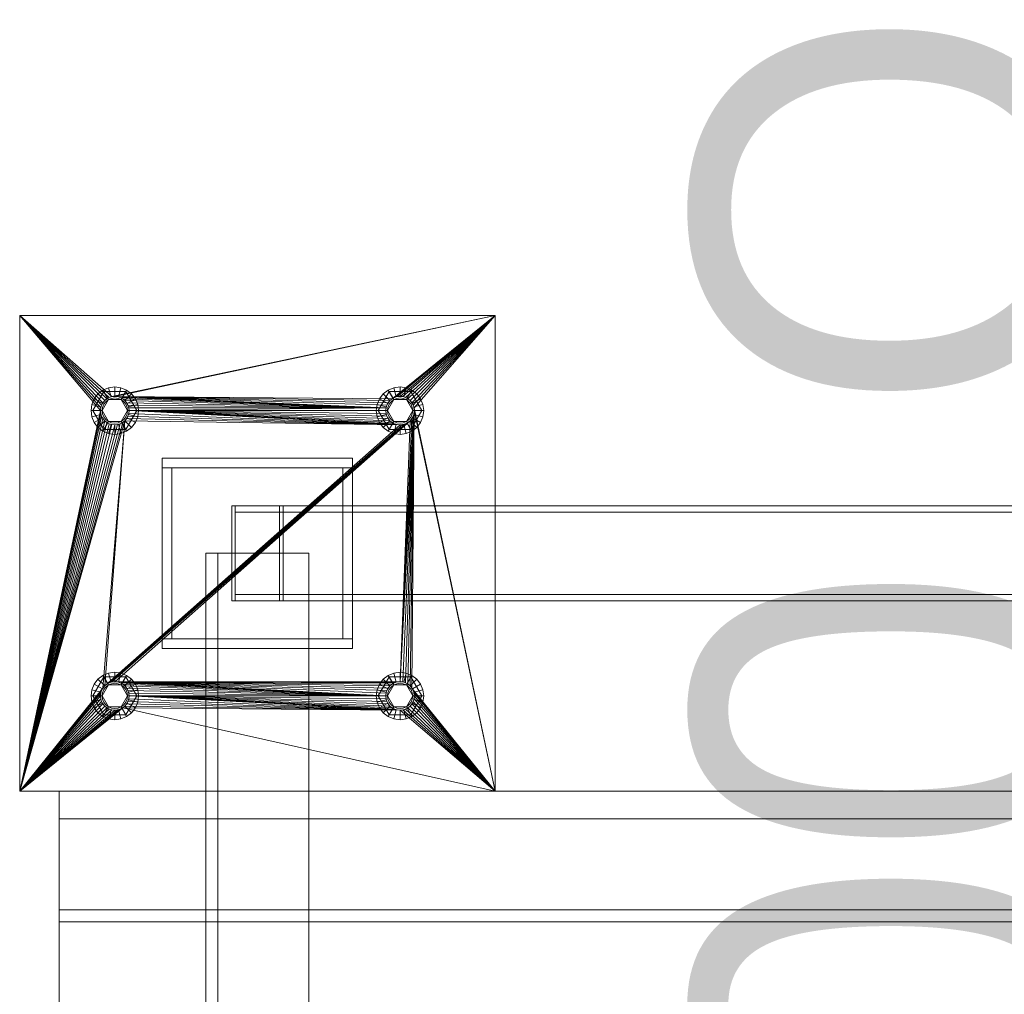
# Model space of a CAD drawing. Header units: millimetres. Extents: x -2233 to 61924, y -68080 to 6847.
# Tile 444 of 656: x 8333 to 8955, y -17528 to -16913. Entities that reach past the tile are written whole.
import ezdxf

# ---------------------------------------------------------------- set-up
doc = ezdxf.new("R2010")
doc.units = ezdxf.units.MM
doc.layers.add('COTAS_O', color=1, linetype='Continuous', lineweight=0)
doc.layers.add('superior_mezcladora', color=7, linetype='Continuous', lineweight=0)
doc.dimstyles.new('R19_100', dxfattribs={"dimtxt": 250, "dimasz": 150, "dimexe": 150, "dimexo": 80, "dimgap": 100, "dimtad": 1, "dimtih": 1, "dimtoh": 1, "dimdsep": 46, "dimcen": 0.09, "dimadec": 0, "dimazin": 0, "dimtfac": 1, "dimtdec": 4, "dimtofl": 0, "dimtmove": 0, "dimatfit": 3, "dimfxl": 1, "dimtolj": 1, "dimtzin": 0, "dimarcsym": 0})

# ---------------------------------------------------------------- blocks, each defined once
blk = doc.blocks.new('DIM_R27_41')
at = {"layer": 'COTAS_O'}
for p, q in [((9108.38, -17350), (9063.38, -17500)), ((9808.38, -17350), (9108.38, -17350)), ((9108.38, -18650), (9108.38, -17350)), ((9108.38, -17350), (9153.38, -17500)), ((9108.38, -18650), (9063.38, -18500)), ((9108.38, -18650), (9153.38, -18500)), ((9808.38, -18650), (9108.38, -18650))]:
    blk.add_line(p, q, dxfattribs=at)
blk.add_text('1300 O', height=250, rotation=90, dxfattribs=at).set_placement((9008.38, -18000))

msp = doc.modelspace()

# ---------------------------------------------------------------- linework, layer by layer
at = {"layer": 'superior_mezcladora'}
for p, q in [((8333.381, -17400), (8333.381, -17100)), ((8333.381, -17100), (8384.381, -17160)), ((8333.381, -17100), (8384.554, -17158.244)), ((8333.381, -17100), (8385.067, -17156.556)), ((8333.381, -17100), (8385.898, -17155)), ((8333.381, -17100), (8387.018, -17153.636)), ((8333.381, -17100), (8388.381, -17152.517)), ((8333.381, -17100), (8389.937, -17151.685)), ((8333.381, -17100), (8391.626, -17151.173)), ((8333.381, -17100), (8633.381, -17100)), ((8633.381, -17100), (8391.626, -17151.173)), ((8633.381, -17100), (8393.381, -17151)), ((8633.381, -17100), (8568.381, -17152.517)), ((8633.381, -17100), (8569.937, -17151.685)), ((8633.381, -17100), (8571.626, -17151.173)), ((8633.381, -17100), (8573.381, -17151)), ((8633.381, -17100), (8575.137, -17151.173)), ((8633.381, -17100), (8576.826, -17151.685)), ((8633.381, -17100), (8578.382, -17152.517)), ((8633.381, -17100), (8579.745, -17153.636)), ((8633.381, -17100), (8580.865, -17155)), ((8633.381, -17100), (8581.696, -17156.556)), ((8633.381, -17100), (8582.209, -17158.244)), ((8633.381, -17100), (8633.381, -17400)), ((8386.456, -17148.006), (8379.531, -17160)), ((8385.881, -17147.01), (8382.775, -17149.393)), ((8389.499, -17145.511), (8385.881, -17147.01)), ((8388.881, -17152.206), (8385.881, -17147.01)), ((8400.306, -17148.006), (8386.456, -17148.006)), ((8389.381, -17153.072), (8386.456, -17148.006)), ((8393.381, -17145), (8389.499, -17145.511)), ((8391.052, -17151.307), (8389.499, -17145.511)), ((8397.264, -17145.511), (8393.381, -17145)), ((8393.381, -17151), (8393.381, -17145)), ((8395.711, -17151.307), (8397.264, -17145.511)), ((8400.881, -17147.01), (8397.264, -17145.511)), ((8397.381, -17153.072), (8400.306, -17148.006)), ((8397.881, -17152.206), (8400.881, -17147.01)), ((8407.231, -17160), (8400.306, -17148.006)), ((8403.988, -17149.393), (8400.881, -17147.01)), ((8566.456, -17148.006), (8559.531, -17160)), ((8565.881, -17147.01), (8562.775, -17149.393)), ((8569.499, -17145.511), (8565.881, -17147.01)), ((8568.881, -17152.206), (8565.881, -17147.01)), ((8580.306, -17148.006), (8566.456, -17148.006)), ((8569.381, -17153.072), (8566.456, -17148.006)), ((8573.381, -17145), (8569.499, -17145.511)), ((8571.052, -17151.307), (8569.499, -17145.511)), ((8577.264, -17145.511), (8573.381, -17145)), ((8573.381, -17151), (8573.381, -17145)), ((8575.711, -17151.307), (8577.264, -17145.511)), ((8580.881, -17147.01), (8577.264, -17145.511)), ((8577.381, -17153.072), (8580.306, -17148.006)), ((8577.881, -17152.206), (8580.881, -17147.01)), ((8587.231, -17160), (8580.306, -17148.006)), ((8583.988, -17149.393), (8580.881, -17147.01)), ((8380.391, -17152.5), (8378.893, -17156.118)), ((8382.775, -17149.393), (8380.391, -17152.5)), ((8385.587, -17155.5), (8380.391, -17152.5)), ((8387.018, -17153.636), (8382.775, -17149.393)), ((8385.381, -17160), (8389.381, -17153.072)), ((8385.587, -17155.5), (8387.018, -17153.636)), ((8387.018, -17153.636), (8385.898, -17155)), ((8386.453, -17156), (8387.725, -17154.343)), ((8387.018, -17153.636), (8388.881, -17152.206)), ((8388.381, -17152.517), (8387.018, -17153.636)), ((8387.725, -17154.343), (8389.381, -17153.072)), ((8389.937, -17151.685), (8388.381, -17152.517)), ((8388.881, -17152.206), (8391.052, -17151.307)), ((8389.381, -17153.072), (8391.311, -17152.273)), ((8389.381, -17153.072), (8397.381, -17153.072)), ((8391.626, -17151.173), (8389.937, -17151.685)), ((8391.052, -17151.307), (8393.381, -17151)), ((8391.311, -17152.273), (8393.381, -17152)), ((8393.381, -17151), (8391.626, -17151.173)), ((8395.137, -17151.173), (8393.381, -17151)), ((8393.381, -17151), (8564.554, -17158.244)), ((8393.381, -17151), (8565.067, -17156.556)), ((8393.381, -17151), (8565.898, -17155)), ((8393.381, -17151), (8567.018, -17153.636)), ((8393.381, -17151), (8568.381, -17152.517)), ((8393.381, -17151), (8395.711, -17151.307)), ((8393.381, -17152), (8395.452, -17152.273)), ((8396.826, -17151.685), (8395.137, -17151.173)), ((8395.137, -17151.173), (8564.554, -17158.244)), ((8395.452, -17152.273), (8397.381, -17153.072)), ((8395.711, -17151.307), (8397.881, -17152.206)), ((8398.382, -17152.517), (8396.826, -17151.685)), ((8396.826, -17151.685), (8564.554, -17158.244)), ((8397.381, -17153.072), (8399.038, -17154.343)), ((8397.381, -17153.072), (8401.381, -17160)), ((8397.881, -17152.206), (8399.745, -17153.636)), ((8399.745, -17153.636), (8398.382, -17152.517)), ((8398.382, -17152.517), (8564.554, -17158.244)), ((8399.038, -17154.343), (8400.31, -17156)), ((8399.745, -17153.636), (8403.988, -17149.393)), ((8400.865, -17155), (8399.745, -17153.636)), ((8399.745, -17153.636), (8564.554, -17158.244)), ((8399.745, -17153.636), (8401.176, -17155.5)), ((8401.176, -17155.5), (8406.372, -17152.5)), ((8406.372, -17152.5), (8403.988, -17149.393)), ((8407.87, -17156.118), (8406.372, -17152.5)), ((8560.391, -17152.5), (8558.893, -17156.118)), ((8562.775, -17149.393), (8560.391, -17152.5)), ((8565.587, -17155.5), (8560.391, -17152.5)), ((8567.018, -17153.636), (8562.775, -17149.393)), ((8565.381, -17160), (8569.381, -17153.072)), ((8565.587, -17155.5), (8567.018, -17153.636)), ((8567.018, -17153.636), (8565.898, -17155)), ((8566.453, -17156), (8567.725, -17154.343)), ((8567.018, -17153.636), (8568.881, -17152.206)), ((8568.381, -17152.517), (8567.018, -17153.636)), ((8567.725, -17154.343), (8569.381, -17153.072)), ((8569.937, -17151.685), (8568.381, -17152.517)), ((8568.881, -17152.206), (8571.052, -17151.307)), ((8569.381, -17153.072), (8571.311, -17152.273)), ((8569.381, -17153.072), (8577.381, -17153.072)), ((8571.626, -17151.173), (8569.937, -17151.685)), ((8571.052, -17151.307), (8573.381, -17151)), ((8571.311, -17152.273), (8573.381, -17152)), ((8573.381, -17151), (8571.626, -17151.173)), ((8575.137, -17151.173), (8573.381, -17151)), ((8573.381, -17151), (8575.711, -17151.307)), ((8573.381, -17152), (8575.452, -17152.273)), ((8576.826, -17151.685), (8575.137, -17151.173)), ((8575.452, -17152.273), (8577.381, -17153.072)), ((8575.711, -17151.307), (8577.881, -17152.206)), ((8578.382, -17152.517), (8576.826, -17151.685)), ((8577.381, -17153.072), (8579.038, -17154.343)), ((8577.381, -17153.072), (8581.381, -17160)), ((8577.881, -17152.206), (8579.745, -17153.636)), ((8579.745, -17153.636), (8578.382, -17152.517)), ((8579.038, -17154.343), (8580.31, -17156)), ((8579.745, -17153.636), (8583.988, -17149.393)), ((8580.865, -17155), (8579.745, -17153.636)), ((8579.745, -17153.636), (8581.176, -17155.5)), ((8581.176, -17155.5), (8586.372, -17152.5)), ((8586.372, -17152.5), (8583.988, -17149.393)), ((8587.87, -17156.118), (8586.372, -17152.5)), ((8333.381, -17400), (8384.381, -17160)), ((8378.893, -17156.118), (8378.381, -17160)), ((8384.381, -17160), (8378.381, -17160)), ((8378.381, -17160), (8378.893, -17163.882)), ((8384.688, -17157.671), (8378.893, -17156.118)), ((8385.381, -17160), (8379.531, -17160)), ((8379.531, -17160), (8386.456, -17171.994)), ((8384.381, -17160), (8384.688, -17157.671)), ((8384.554, -17158.244), (8384.381, -17160)), ((8384.381, -17160), (8384.554, -17161.756)), ((8384.688, -17162.329), (8384.381, -17160)), ((8385.067, -17156.556), (8384.554, -17158.244)), ((8384.688, -17157.671), (8385.587, -17155.5)), ((8385.898, -17155), (8385.067, -17156.556)), ((8385.381, -17160), (8385.654, -17157.929)), ((8385.654, -17162.071), (8385.381, -17160)), ((8389.381, -17166.928), (8385.381, -17160)), ((8385.654, -17157.929), (8386.453, -17156)), ((8401.381, -17160), (8397.381, -17166.928)), ((8400.306, -17171.994), (8407.231, -17160)), ((8400.31, -17156), (8401.109, -17157.929)), ((8401.696, -17156.556), (8400.865, -17155)), ((8400.865, -17155), (8564.554, -17158.244)), ((8401.109, -17157.929), (8401.381, -17160)), ((8401.381, -17160), (8401.109, -17162.071)), ((8401.176, -17155.5), (8402.075, -17157.671)), ((8407.231, -17160), (8401.381, -17160)), ((8402.209, -17158.244), (8401.696, -17156.556)), ((8401.696, -17156.556), (8564.554, -17158.244)), ((8402.075, -17157.671), (8407.87, -17156.118)), ((8402.075, -17157.671), (8402.381, -17160)), ((8402.381, -17160), (8402.075, -17162.329)), ((8402.381, -17160), (8402.209, -17158.244)), ((8402.209, -17158.244), (8564.554, -17158.244)), ((8402.209, -17161.756), (8402.381, -17160)), ((8402.381, -17160), (8564.554, -17158.244)), ((8564.381, -17160), (8402.381, -17160)), ((8564.554, -17161.756), (8402.381, -17160)), ((8565.067, -17163.444), (8402.381, -17160)), ((8565.898, -17165), (8402.381, -17160)), ((8567.018, -17166.364), (8402.381, -17160)), ((8568.381, -17167.483), (8402.381, -17160)), ((8569.937, -17168.315), (8402.381, -17160)), ((8571.626, -17168.827), (8402.381, -17160)), ((8573.381, -17169), (8402.381, -17160)), ((8408.381, -17160), (8402.381, -17160)), ((8408.381, -17160), (8407.87, -17156.118)), ((8407.87, -17163.882), (8408.381, -17160)), ((8558.893, -17156.118), (8558.381, -17160)), ((8564.381, -17160), (8558.381, -17160)), ((8558.381, -17160), (8558.893, -17163.882)), ((8564.688, -17157.671), (8558.893, -17156.118)), ((8565.381, -17160), (8559.531, -17160)), ((8559.531, -17160), (8566.456, -17171.994)), ((8564.381, -17160), (8564.688, -17157.671)), ((8564.554, -17158.244), (8564.381, -17160)), ((8564.381, -17160), (8564.554, -17161.756)), ((8564.688, -17162.329), (8564.381, -17160)), ((8565.067, -17156.556), (8564.554, -17158.244)), ((8564.688, -17157.671), (8565.587, -17155.5)), ((8565.898, -17155), (8565.067, -17156.556)), ((8565.381, -17160), (8565.654, -17157.929)), ((8565.654, -17162.071), (8565.381, -17160)), ((8569.381, -17166.928), (8565.381, -17160)), ((8565.654, -17157.929), (8566.453, -17156)), ((8582.381, -17160), (8573.381, -17331)), ((8582.381, -17160), (8575.137, -17331.173)), ((8576.826, -17331.685), (8582.381, -17160)), ((8581.381, -17160), (8577.381, -17166.928)), ((8578.382, -17332.517), (8582.381, -17160)), ((8579.745, -17333.636), (8582.381, -17160)), ((8580.306, -17171.994), (8587.231, -17160)), ((8580.31, -17156), (8581.109, -17157.929)), ((8581.696, -17156.556), (8580.865, -17155)), ((8580.865, -17335), (8582.381, -17160)), ((8581.109, -17157.929), (8581.381, -17160)), ((8581.381, -17160), (8581.109, -17162.071)), ((8581.176, -17155.5), (8582.075, -17157.671)), ((8587.231, -17160), (8581.381, -17160)), ((8582.209, -17158.244), (8581.696, -17156.556)), ((8582.075, -17157.671), (8587.87, -17156.118)), ((8582.075, -17157.671), (8582.381, -17160)), ((8582.381, -17160), (8582.075, -17162.329)), ((8633.381, -17400), (8582.209, -17158.244)), ((8582.381, -17160), (8582.209, -17158.244)), ((8582.209, -17161.756), (8582.381, -17160)), ((8633.381, -17400), (8582.381, -17160)), ((8588.381, -17160), (8582.381, -17160)), ((8588.381, -17160), (8587.87, -17156.118)), ((8587.87, -17163.882), (8588.381, -17160)), ((8384.554, -17161.756), (8333.381, -17400)), ((8385.067, -17163.444), (8333.381, -17400)), ((8385.898, -17165), (8333.381, -17400)), ((8387.018, -17166.364), (8333.381, -17400)), ((8399.745, -17166.364), (8333.381, -17400)), ((8384.688, -17162.329), (8378.893, -17163.882)), ((8378.893, -17163.882), (8380.391, -17167.5)), ((8385.587, -17164.5), (8380.391, -17167.5)), ((8387.018, -17166.364), (8382.775, -17170.607)), ((8384.554, -17161.756), (8385.067, -17163.444)), ((8385.587, -17164.5), (8384.688, -17162.329)), ((8385.067, -17163.444), (8385.898, -17165)), ((8387.018, -17166.364), (8385.587, -17164.5)), ((8386.453, -17164), (8385.654, -17162.071)), ((8385.898, -17165), (8387.018, -17166.364)), ((8399.745, -17166.364), (8385.898, -17335)), ((8387.725, -17165.657), (8386.453, -17164)), ((8389.381, -17166.928), (8386.456, -17171.994)), ((8387.018, -17166.364), (8388.381, -17167.483)), ((8399.745, -17166.364), (8387.018, -17333.636)), ((8579.745, -17166.364), (8387.018, -17333.636)), ((8388.881, -17167.794), (8387.018, -17166.364)), ((8389.381, -17166.928), (8387.725, -17165.657)), ((8579.745, -17166.364), (8388.381, -17332.517)), ((8391.311, -17167.727), (8389.381, -17166.928)), ((8397.381, -17166.928), (8389.381, -17166.928)), ((8579.745, -17166.364), (8389.937, -17331.685)), ((8579.745, -17166.364), (8391.626, -17331.173)), ((8579.745, -17166.364), (8393.381, -17331)), ((8397.381, -17166.928), (8395.452, -17167.727)), ((8399.038, -17165.657), (8397.381, -17166.928)), ((8397.381, -17166.928), (8400.306, -17171.994)), ((8399.745, -17166.364), (8397.881, -17167.794)), ((8398.382, -17167.483), (8399.745, -17166.364)), ((8400.31, -17164), (8399.038, -17165.657)), ((8401.176, -17164.5), (8399.745, -17166.364)), ((8399.745, -17166.364), (8400.865, -17165)), ((8573.381, -17169), (8399.745, -17166.364)), ((8399.745, -17166.364), (8403.988, -17170.607)), ((8401.109, -17162.071), (8400.31, -17164)), ((8400.865, -17165), (8401.696, -17163.444)), ((8573.381, -17169), (8400.865, -17165)), ((8402.075, -17162.329), (8401.176, -17164.5)), ((8401.176, -17164.5), (8406.372, -17167.5)), ((8401.696, -17163.444), (8402.209, -17161.756)), ((8573.381, -17169), (8401.696, -17163.444)), ((8402.075, -17162.329), (8407.87, -17163.882)), ((8573.381, -17169), (8402.209, -17161.756)), ((8406.372, -17167.5), (8407.87, -17163.882)), ((8564.688, -17162.329), (8558.893, -17163.882)), ((8558.893, -17163.882), (8560.391, -17167.5)), ((8565.587, -17164.5), (8560.391, -17167.5)), ((8567.018, -17166.364), (8562.775, -17170.607)), ((8564.554, -17161.756), (8565.067, -17163.444)), ((8565.587, -17164.5), (8564.688, -17162.329)), ((8565.067, -17163.444), (8565.898, -17165)), ((8567.018, -17166.364), (8565.587, -17164.5)), ((8566.453, -17164), (8565.654, -17162.071)), ((8565.898, -17165), (8567.018, -17166.364)), ((8567.725, -17165.657), (8566.453, -17164)), ((8569.381, -17166.928), (8566.456, -17171.994)), ((8567.018, -17166.364), (8568.381, -17167.483)), ((8568.881, -17167.794), (8567.018, -17166.364)), ((8569.381, -17166.928), (8567.725, -17165.657)), ((8571.311, -17167.727), (8569.381, -17166.928)), ((8577.381, -17166.928), (8569.381, -17166.928)), ((8582.209, -17161.756), (8573.381, -17331)), ((8581.696, -17163.444), (8573.381, -17331)), ((8580.865, -17165), (8573.381, -17331)), ((8579.745, -17166.364), (8573.381, -17331)), ((8577.381, -17166.928), (8575.452, -17167.727)), ((8579.038, -17165.657), (8577.381, -17166.928)), ((8577.381, -17166.928), (8580.306, -17171.994)), ((8579.745, -17166.364), (8577.881, -17167.794)), ((8578.382, -17167.483), (8579.745, -17166.364)), ((8580.31, -17164), (8579.038, -17165.657)), ((8581.176, -17164.5), (8579.745, -17166.364)), ((8579.745, -17166.364), (8580.865, -17165)), ((8579.745, -17166.364), (8583.988, -17170.607)), ((8581.109, -17162.071), (8580.31, -17164)), ((8580.865, -17165), (8581.696, -17163.444)), ((8582.075, -17162.329), (8581.176, -17164.5)), ((8581.176, -17164.5), (8586.372, -17167.5)), ((8581.696, -17163.444), (8582.209, -17161.756)), ((8582.075, -17162.329), (8587.87, -17163.882)), ((8586.372, -17167.5), (8587.87, -17163.882)), ((8388.381, -17167.483), (8333.381, -17400)), ((8398.382, -17167.483), (8333.381, -17400)), ((8389.937, -17168.315), (8333.381, -17400)), ((8396.826, -17168.315), (8333.381, -17400)), ((8391.626, -17168.827), (8333.381, -17400)), ((8395.137, -17168.827), (8333.381, -17400)), ((8393.381, -17169), (8333.381, -17400)), ((8380.391, -17167.5), (8382.775, -17170.607)), ((8382.775, -17170.607), (8385.881, -17172.99)), ((8388.881, -17167.794), (8385.881, -17172.99)), ((8385.881, -17172.99), (8389.499, -17174.489)), ((8386.456, -17171.994), (8400.306, -17171.994)), ((8578.382, -17167.483), (8387.018, -17333.636)), ((8576.826, -17168.315), (8387.018, -17333.636)), ((8575.137, -17168.827), (8387.018, -17333.636)), ((8573.381, -17169), (8387.018, -17333.636)), ((8388.381, -17167.483), (8389.937, -17168.315)), ((8391.052, -17168.693), (8388.881, -17167.794)), ((8391.052, -17168.693), (8389.499, -17174.489)), ((8389.937, -17168.315), (8391.626, -17168.827)), ((8393.381, -17169), (8391.052, -17168.693)), ((8393.381, -17168), (8391.311, -17167.727)), ((8391.626, -17168.827), (8393.381, -17169)), ((8395.452, -17167.727), (8393.381, -17168)), ((8395.711, -17168.693), (8393.381, -17169)), ((8393.381, -17169), (8395.137, -17168.827)), ((8393.381, -17169), (8393.381, -17175)), ((8395.137, -17168.827), (8396.826, -17168.315)), ((8397.881, -17167.794), (8395.711, -17168.693)), ((8395.711, -17168.693), (8397.264, -17174.489)), ((8396.826, -17168.315), (8398.382, -17167.483)), ((8397.264, -17174.489), (8400.881, -17172.99)), ((8397.881, -17167.794), (8400.881, -17172.99)), ((8400.881, -17172.99), (8403.988, -17170.607)), ((8403.988, -17170.607), (8406.372, -17167.5)), ((8560.391, -17167.5), (8562.775, -17170.607)), ((8562.775, -17170.607), (8565.881, -17172.99)), ((8568.881, -17167.794), (8565.881, -17172.99)), ((8565.881, -17172.99), (8569.499, -17174.489)), ((8566.456, -17171.994), (8580.306, -17171.994)), ((8568.381, -17167.483), (8569.937, -17168.315)), ((8571.052, -17168.693), (8568.881, -17167.794)), ((8571.052, -17168.693), (8569.499, -17174.489)), ((8569.937, -17168.315), (8571.626, -17168.827)), ((8573.381, -17169), (8571.052, -17168.693)), ((8573.381, -17168), (8571.311, -17167.727)), ((8571.626, -17168.827), (8573.381, -17169)), ((8575.452, -17167.727), (8573.381, -17168)), ((8575.711, -17168.693), (8573.381, -17169)), ((8573.381, -17169), (8575.137, -17168.827)), ((8573.381, -17169), (8573.381, -17175)), ((8575.137, -17168.827), (8576.826, -17168.315)), ((8577.881, -17167.794), (8575.711, -17168.693)), ((8575.711, -17168.693), (8577.264, -17174.489)), ((8576.826, -17168.315), (8578.382, -17167.483)), ((8577.264, -17174.489), (8580.881, -17172.99)), ((8577.881, -17167.794), (8580.881, -17172.99)), ((8580.881, -17172.99), (8583.988, -17170.607)), ((8583.988, -17170.607), (8586.372, -17167.5)), ((8389.499, -17174.489), (8393.381, -17175)), ((8393.381, -17175), (8397.264, -17174.489)), ((8569.499, -17174.489), (8573.381, -17175)), ((8573.381, -17175), (8577.264, -17174.489)), ((8423.381, -17196), (8423.381, -17190)), ((8423.381, -17190), (8543.381, -17190)), ((8543.381, -17190), (8543.381, -17196)), ((8543.381, -17196), (8423.381, -17196)), ((8423.381, -17304), (8423.381, -17196)), ((8423.381, -17196), (8429.381, -17196)), ((8429.381, -17196), (8429.381, -17304)), ((8537.381, -17304), (8537.381, -17196)), ((8537.381, -17196), (8543.381, -17196)), ((8543.381, -17196), (8543.381, -17304)), ((9792.183, -17220), (8467.183, -17220)), ((8467.183, -17220), (8467.183, -17280)), ((8469.343, -17220), (8467.183, -17220)), ((8469.343, -17280), (8469.343, -17220)), ((8469.343, -17220), (9794.343, -17220)), ((8469.343, -17220), (8469.343, -17224)), ((8497.42, -17220), (8469.343, -17220)), ((9822.42, -17220), (8497.42, -17220)), ((8497.42, -17220), (8497.42, -17280)), ((8499.58, -17220), (8497.42, -17220)), ((8497.42, -17224), (8497.42, -17220)), ((8499.58, -17280), (8499.58, -17220)), ((8499.58, -17220), (9824.58, -17220)), ((8469.343, -17224), (9794.343, -17224)), ((8469.343, -17224), (8497.42, -17224)), ((9822.42, -17224), (8497.42, -17224)), ((8515.881, -17250), (8450.881, -17250)), ((8450.881, -17250), (8450.881, -18750)), ((8458.381, -17250), (8450.881, -17250)), ((8458.381, -18750), (8458.381, -17250)), ((8515.881, -18750), (8515.881, -17250)), ((9794.343, -17276), (8469.343, -17276)), ((8469.343, -17276), (8469.343, -17280)), ((8497.42, -17276), (8469.343, -17276)), ((8497.42, -17280), (8497.42, -17276)), ((8497.42, -17276), (9822.42, -17276)), ((8467.183, -17280), (9792.183, -17280)), ((8467.183, -17280), (8469.343, -17280)), ((9794.343, -17280), (8469.343, -17280)), ((8469.343, -17280), (8497.42, -17280)), ((8497.42, -17280), (9822.42, -17280)), ((8497.42, -17280), (8499.58, -17280)), ((9824.58, -17280), (8499.58, -17280)), ((8423.381, -17310), (8423.381, -17304)), ((8423.381, -17304), (8543.381, -17304)), ((8429.381, -17304), (8423.381, -17304)), ((8543.381, -17310), (8423.381, -17310)), ((8543.381, -17304), (8537.381, -17304)), ((8543.381, -17304), (8543.381, -17310)), ((8386.456, -17328.006), (8379.531, -17340)), ((8385.881, -17327.01), (8382.775, -17329.393)), ((8389.499, -17325.511), (8385.881, -17327.01)), ((8388.881, -17332.206), (8385.881, -17327.01)), ((8400.306, -17328.006), (8386.456, -17328.006)), ((8389.381, -17333.072), (8386.456, -17328.006)), ((8393.381, -17325), (8389.499, -17325.511)), ((8391.052, -17331.307), (8389.499, -17325.511)), ((8397.264, -17325.511), (8393.381, -17325)), ((8393.381, -17331), (8393.381, -17325)), ((8395.711, -17331.307), (8397.264, -17325.511)), ((8400.881, -17327.01), (8397.264, -17325.511)), ((8397.381, -17333.072), (8400.306, -17328.006)), ((8397.881, -17332.206), (8400.881, -17327.01)), ((8407.231, -17340), (8400.306, -17328.006)), ((8403.988, -17329.393), (8400.881, -17327.01)), ((8566.456, -17328.006), (8559.531, -17340)), ((8565.881, -17327.01), (8562.775, -17329.393)), ((8569.499, -17325.511), (8565.881, -17327.01)), ((8568.881, -17332.206), (8565.881, -17327.01)), ((8580.306, -17328.006), (8566.456, -17328.006)), ((8569.381, -17333.072), (8566.456, -17328.006)), ((8573.381, -17325), (8569.499, -17325.511)), ((8571.052, -17331.307), (8569.499, -17325.511)), ((8577.264, -17325.511), (8573.381, -17325)), ((8573.381, -17331), (8573.381, -17325)), ((8575.711, -17331.307), (8577.264, -17325.511)), ((8580.881, -17327.01), (8577.264, -17325.511)), ((8577.381, -17333.072), (8580.306, -17328.006)), ((8577.881, -17332.206), (8580.881, -17327.01)), ((8587.231, -17340), (8580.306, -17328.006)), ((8583.988, -17329.393), (8580.881, -17327.01)), ((8380.391, -17332.5), (8378.893, -17336.118)), ((8382.775, -17329.393), (8380.391, -17332.5)), ((8385.587, -17335.5), (8380.391, -17332.5)), ((8387.018, -17333.636), (8382.775, -17329.393)), ((8385.381, -17340), (8389.381, -17333.072)), ((8385.587, -17335.5), (8387.018, -17333.636)), ((8387.018, -17333.636), (8385.898, -17335)), ((8386.453, -17336), (8387.725, -17334.343)), ((8387.018, -17333.636), (8388.881, -17332.206)), ((8388.381, -17332.517), (8387.018, -17333.636)), ((8387.725, -17334.343), (8389.381, -17333.072)), ((8389.937, -17331.685), (8388.381, -17332.517)), ((8388.881, -17332.206), (8391.052, -17331.307)), ((8389.381, -17333.072), (8391.311, -17332.273)), ((8389.381, -17333.072), (8397.381, -17333.072)), ((8391.626, -17331.173), (8389.937, -17331.685)), ((8391.052, -17331.307), (8393.381, -17331)), ((8391.311, -17332.273), (8393.381, -17332)), ((8393.381, -17331), (8391.626, -17331.173)), ((8395.137, -17331.173), (8393.381, -17331)), ((8393.381, -17331), (8564.381, -17340)), ((8393.381, -17331), (8564.554, -17338.244)), ((8393.381, -17331), (8565.067, -17336.556)), ((8393.381, -17331), (8565.898, -17335)), ((8393.381, -17331), (8567.018, -17333.636)), ((8393.381, -17331), (8568.381, -17332.517)), ((8393.381, -17331), (8569.937, -17331.685)), ((8393.381, -17331), (8571.626, -17331.173)), ((8393.381, -17331), (8573.381, -17331)), ((8393.381, -17331), (8395.711, -17331.307)), ((8393.381, -17332), (8395.452, -17332.273)), ((8396.826, -17331.685), (8395.137, -17331.173)), ((8395.137, -17331.173), (8564.381, -17340)), ((8395.452, -17332.273), (8397.381, -17333.072)), ((8395.711, -17331.307), (8397.881, -17332.206)), ((8398.382, -17332.517), (8396.826, -17331.685)), ((8396.826, -17331.685), (8564.381, -17340)), ((8397.381, -17333.072), (8399.038, -17334.343)), ((8397.381, -17333.072), (8401.381, -17340)), ((8397.881, -17332.206), (8399.745, -17333.636)), ((8399.745, -17333.636), (8398.382, -17332.517)), ((8398.382, -17332.517), (8564.381, -17340)), ((8399.038, -17334.343), (8400.31, -17336)), ((8399.745, -17333.636), (8403.988, -17329.393)), ((8400.865, -17335), (8399.745, -17333.636)), ((8399.745, -17333.636), (8564.381, -17340)), ((8399.745, -17333.636), (8401.176, -17335.5)), ((8401.176, -17335.5), (8406.372, -17332.5)), ((8406.372, -17332.5), (8403.988, -17329.393)), ((8407.87, -17336.118), (8406.372, -17332.5)), ((8560.391, -17332.5), (8558.893, -17336.118)), ((8562.775, -17329.393), (8560.391, -17332.5)), ((8565.587, -17335.5), (8560.391, -17332.5)), ((8567.018, -17333.636), (8562.775, -17329.393)), ((8565.381, -17340), (8569.381, -17333.072)), ((8565.587, -17335.5), (8567.018, -17333.636)), ((8567.018, -17333.636), (8565.898, -17335)), ((8566.453, -17336), (8567.725, -17334.343)), ((8567.018, -17333.636), (8568.881, -17332.206)), ((8568.381, -17332.517), (8567.018, -17333.636)), ((8567.725, -17334.343), (8569.381, -17333.072)), ((8569.937, -17331.685), (8568.381, -17332.517)), ((8568.881, -17332.206), (8571.052, -17331.307)), ((8569.381, -17333.072), (8571.311, -17332.273)), ((8569.381, -17333.072), (8577.381, -17333.072)), ((8571.626, -17331.173), (8569.937, -17331.685)), ((8571.052, -17331.307), (8573.381, -17331)), ((8571.311, -17332.273), (8573.381, -17332)), ((8573.381, -17331), (8571.626, -17331.173)), ((8575.137, -17331.173), (8573.381, -17331)), ((8573.381, -17331), (8575.711, -17331.307)), ((8573.381, -17332), (8575.452, -17332.273)), ((8576.826, -17331.685), (8575.137, -17331.173)), ((8575.452, -17332.273), (8577.381, -17333.072)), ((8575.711, -17331.307), (8577.881, -17332.206)), ((8578.382, -17332.517), (8576.826, -17331.685)), ((8577.381, -17333.072), (8579.038, -17334.343)), ((8577.381, -17333.072), (8581.381, -17340)), ((8577.881, -17332.206), (8579.745, -17333.636)), ((8579.745, -17333.636), (8578.382, -17332.517)), ((8579.038, -17334.343), (8580.31, -17336)), ((8579.745, -17333.636), (8583.988, -17329.393)), ((8580.865, -17335), (8579.745, -17333.636)), ((8579.745, -17333.636), (8581.176, -17335.5)), ((8581.176, -17335.5), (8586.372, -17332.5)), ((8586.372, -17332.5), (8583.988, -17329.393)), ((8587.87, -17336.118), (8586.372, -17332.5)), ((8333.381, -17400), (8385.898, -17335)), ((8333.381, -17400), (8385.067, -17336.556)), ((8333.381, -17400), (8384.554, -17338.244)), ((8384.381, -17340), (8333.381, -17400)), ((8378.893, -17336.118), (8378.381, -17340)), ((8384.381, -17340), (8378.381, -17340)), ((8378.381, -17340), (8378.893, -17343.882)), ((8384.688, -17337.671), (8378.893, -17336.118)), ((8385.381, -17340), (8379.531, -17340)), ((8379.531, -17340), (8386.456, -17351.994)), ((8384.381, -17340), (8384.688, -17337.671)), ((8384.554, -17338.244), (8384.381, -17340)), ((8384.381, -17340), (8384.554, -17341.756)), ((8384.688, -17342.329), (8384.381, -17340)), ((8385.067, -17336.556), (8384.554, -17338.244)), ((8384.688, -17337.671), (8385.587, -17335.5)), ((8385.898, -17335), (8385.067, -17336.556)), ((8385.381, -17340), (8385.654, -17337.929)), ((8385.654, -17342.071), (8385.381, -17340)), ((8389.381, -17346.928), (8385.381, -17340)), ((8385.654, -17337.929), (8386.453, -17336)), ((8401.381, -17340), (8397.381, -17346.928)), ((8400.306, -17351.994), (8407.231, -17340)), ((8400.31, -17336), (8401.109, -17337.929)), ((8401.696, -17336.556), (8400.865, -17335)), ((8400.865, -17335), (8564.381, -17340)), ((8401.109, -17337.929), (8401.381, -17340)), ((8401.381, -17340), (8401.109, -17342.071)), ((8401.176, -17335.5), (8402.075, -17337.671)), ((8407.231, -17340), (8401.381, -17340)), ((8402.209, -17338.244), (8401.696, -17336.556)), ((8401.696, -17336.556), (8564.381, -17340)), ((8402.075, -17337.671), (8407.87, -17336.118)), ((8402.075, -17337.671), (8402.381, -17340)), ((8402.381, -17340), (8402.075, -17342.329)), ((8402.381, -17340), (8402.209, -17338.244)), ((8402.209, -17338.244), (8564.381, -17340)), ((8402.209, -17341.756), (8402.381, -17340)), ((8564.381, -17340), (8402.381, -17340)), ((8564.554, -17341.756), (8402.381, -17340)), ((8565.067, -17343.444), (8402.381, -17340)), ((8565.898, -17345), (8402.381, -17340)), ((8567.018, -17346.364), (8402.381, -17340)), ((8568.381, -17347.483), (8402.381, -17340)), ((8569.937, -17348.315), (8402.381, -17340)), ((8571.626, -17348.827), (8402.381, -17340)), ((8573.381, -17349), (8402.381, -17340)), ((8408.381, -17340), (8402.381, -17340)), ((8408.381, -17340), (8407.87, -17336.118)), ((8407.87, -17343.882), (8408.381, -17340)), ((8558.893, -17336.118), (8558.381, -17340)), ((8564.381, -17340), (8558.381, -17340)), ((8558.381, -17340), (8558.893, -17343.882)), ((8564.688, -17337.671), (8558.893, -17336.118)), ((8565.381, -17340), (8559.531, -17340)), ((8559.531, -17340), (8566.456, -17351.994)), ((8564.381, -17340), (8564.688, -17337.671)), ((8564.554, -17338.244), (8564.381, -17340)), ((8564.381, -17340), (8564.554, -17341.756)), ((8564.688, -17342.329), (8564.381, -17340)), ((8565.067, -17336.556), (8564.554, -17338.244)), ((8564.688, -17337.671), (8565.587, -17335.5)), ((8565.898, -17335), (8565.067, -17336.556)), ((8565.381, -17340), (8565.654, -17337.929)), ((8565.654, -17342.071), (8565.381, -17340)), ((8569.381, -17346.928), (8565.381, -17340)), ((8565.654, -17337.929), (8566.453, -17336)), ((8581.381, -17340), (8577.381, -17346.928)), ((8580.306, -17351.994), (8587.231, -17340)), ((8580.31, -17336), (8581.109, -17337.929)), ((8581.696, -17336.556), (8580.865, -17335)), ((8580.865, -17335), (8633.381, -17400)), ((8581.109, -17337.929), (8581.381, -17340)), ((8581.381, -17340), (8581.109, -17342.071)), ((8581.176, -17335.5), (8582.075, -17337.671)), ((8587.231, -17340), (8581.381, -17340)), ((8582.209, -17338.244), (8581.696, -17336.556)), ((8581.696, -17336.556), (8633.381, -17400)), ((8582.075, -17337.671), (8587.87, -17336.118)), ((8582.075, -17337.671), (8582.381, -17340)), ((8582.381, -17340), (8582.075, -17342.329)), ((8582.381, -17340), (8582.209, -17338.244)), ((8582.209, -17338.244), (8633.381, -17400)), ((8582.209, -17341.756), (8582.381, -17340)), ((8582.381, -17340), (8633.381, -17400)), ((8588.381, -17340), (8582.381, -17340)), ((8588.381, -17340), (8587.87, -17336.118)), ((8587.87, -17343.882), (8588.381, -17340)), ((8384.554, -17341.756), (8333.381, -17400)), ((8385.067, -17343.444), (8333.381, -17400)), ((8385.898, -17345), (8333.381, -17400)), ((8387.018, -17346.364), (8333.381, -17400)), ((8384.688, -17342.329), (8378.893, -17343.882)), ((8378.893, -17343.882), (8380.391, -17347.5)), ((8385.587, -17344.5), (8380.391, -17347.5)), ((8387.018, -17346.364), (8382.775, -17350.607)), ((8384.554, -17341.756), (8385.067, -17343.444)), ((8385.587, -17344.5), (8384.688, -17342.329)), ((8385.067, -17343.444), (8385.898, -17345)), ((8387.018, -17346.364), (8385.587, -17344.5)), ((8386.453, -17344), (8385.654, -17342.071)), ((8385.898, -17345), (8387.018, -17346.364)), ((8387.725, -17345.657), (8386.453, -17344)), ((8389.381, -17346.928), (8386.456, -17351.994)), ((8387.018, -17346.364), (8388.381, -17347.483)), ((8388.881, -17347.794), (8387.018, -17346.364)), ((8389.381, -17346.928), (8387.725, -17345.657)), ((8391.311, -17347.727), (8389.381, -17346.928)), ((8397.381, -17346.928), (8389.381, -17346.928)), ((8397.381, -17346.928), (8395.452, -17347.727)), ((8399.038, -17345.657), (8397.381, -17346.928)), ((8397.381, -17346.928), (8400.306, -17351.994)), ((8399.745, -17346.364), (8397.881, -17347.794)), ((8398.382, -17347.483), (8399.745, -17346.364)), ((8400.31, -17344), (8399.038, -17345.657)), ((8401.176, -17344.5), (8399.745, -17346.364)), ((8399.745, -17346.364), (8400.865, -17345)), ((8573.381, -17349), (8399.745, -17346.364)), ((8399.745, -17346.364), (8403.988, -17350.607)), ((8401.109, -17342.071), (8400.31, -17344)), ((8400.865, -17345), (8401.696, -17343.444)), ((8573.381, -17349), (8400.865, -17345)), ((8402.075, -17342.329), (8401.176, -17344.5)), ((8401.176, -17344.5), (8406.372, -17347.5)), ((8401.696, -17343.444), (8402.209, -17341.756)), ((8573.381, -17349), (8401.696, -17343.444)), ((8402.075, -17342.329), (8407.87, -17343.882)), ((8573.381, -17349), (8402.209, -17341.756)), ((8406.372, -17347.5), (8407.87, -17343.882)), ((8564.688, -17342.329), (8558.893, -17343.882)), ((8558.893, -17343.882), (8560.391, -17347.5)), ((8565.587, -17344.5), (8560.391, -17347.5)), ((8567.018, -17346.364), (8562.775, -17350.607)), ((8564.554, -17341.756), (8565.067, -17343.444)), ((8565.587, -17344.5), (8564.688, -17342.329)), ((8565.067, -17343.444), (8565.898, -17345)), ((8567.018, -17346.364), (8565.587, -17344.5)), ((8566.453, -17344), (8565.654, -17342.071)), ((8565.898, -17345), (8567.018, -17346.364)), ((8567.725, -17345.657), (8566.453, -17344)), ((8569.381, -17346.928), (8566.456, -17351.994)), ((8567.018, -17346.364), (8568.381, -17347.483)), ((8568.881, -17347.794), (8567.018, -17346.364)), ((8569.381, -17346.928), (8567.725, -17345.657)), ((8571.311, -17347.727), (8569.381, -17346.928)), ((8577.381, -17346.928), (8569.381, -17346.928)), ((8577.381, -17346.928), (8575.452, -17347.727)), ((8579.038, -17345.657), (8577.381, -17346.928)), ((8577.381, -17346.928), (8580.306, -17351.994)), ((8579.745, -17346.364), (8577.881, -17347.794)), ((8578.382, -17347.483), (8579.745, -17346.364)), ((8580.31, -17344), (8579.038, -17345.657)), ((8581.176, -17344.5), (8579.745, -17346.364)), ((8579.745, -17346.364), (8580.865, -17345)), ((8579.745, -17346.364), (8633.381, -17400)), ((8579.745, -17346.364), (8583.988, -17350.607)), ((8581.109, -17342.071), (8580.31, -17344)), ((8580.865, -17345), (8581.696, -17343.444)), ((8580.865, -17345), (8633.381, -17400)), ((8582.075, -17342.329), (8581.176, -17344.5)), ((8581.176, -17344.5), (8586.372, -17347.5)), ((8581.696, -17343.444), (8582.209, -17341.756)), ((8581.696, -17343.444), (8633.381, -17400)), ((8582.075, -17342.329), (8587.87, -17343.882)), ((8582.209, -17341.756), (8633.381, -17400)), ((8586.372, -17347.5), (8587.87, -17343.882)), ((8388.381, -17347.483), (8333.381, -17400)), ((8398.382, -17347.483), (8333.381, -17400)), ((8389.937, -17348.315), (8333.381, -17400)), ((8396.826, -17348.315), (8333.381, -17400)), ((8391.626, -17348.827), (8333.381, -17400)), ((8395.137, -17348.827), (8333.381, -17400)), ((8393.381, -17349), (8333.381, -17400)), ((8380.391, -17347.5), (8382.775, -17350.607)), ((8382.775, -17350.607), (8385.881, -17352.99)), ((8388.881, -17347.794), (8385.881, -17352.99)), ((8385.881, -17352.99), (8389.499, -17354.489)), ((8386.456, -17351.994), (8400.306, -17351.994)), ((8388.381, -17347.483), (8389.937, -17348.315)), ((8391.052, -17348.693), (8388.881, -17347.794)), ((8391.052, -17348.693), (8389.499, -17354.489)), ((8389.937, -17348.315), (8391.626, -17348.827)), ((8393.381, -17349), (8391.052, -17348.693)), ((8393.381, -17348), (8391.311, -17347.727)), ((8391.626, -17348.827), (8393.381, -17349)), ((8395.452, -17347.727), (8393.381, -17348)), ((8395.711, -17348.693), (8393.381, -17349)), ((8393.381, -17349), (8395.137, -17348.827)), ((8393.381, -17349), (8393.381, -17355)), ((8395.137, -17348.827), (8396.826, -17348.315)), ((8397.881, -17347.794), (8395.711, -17348.693)), ((8395.711, -17348.693), (8397.264, -17354.489)), ((8396.826, -17348.315), (8398.382, -17347.483)), ((8397.264, -17354.489), (8400.881, -17352.99)), ((8397.881, -17347.794), (8400.881, -17352.99)), ((8398.382, -17347.483), (8633.381, -17400)), ((8573.381, -17349), (8398.382, -17347.483)), ((8400.881, -17352.99), (8403.988, -17350.607)), ((8403.988, -17350.607), (8406.372, -17347.5)), ((8560.391, -17347.5), (8562.775, -17350.607)), ((8562.775, -17350.607), (8565.881, -17352.99)), ((8568.881, -17347.794), (8565.881, -17352.99)), ((8565.881, -17352.99), (8569.499, -17354.489)), ((8566.456, -17351.994), (8580.306, -17351.994)), ((8568.381, -17347.483), (8569.937, -17348.315)), ((8571.052, -17348.693), (8568.881, -17347.794)), ((8571.052, -17348.693), (8569.499, -17354.489)), ((8569.937, -17348.315), (8571.626, -17348.827)), ((8573.381, -17349), (8571.052, -17348.693)), ((8573.381, -17348), (8571.311, -17347.727)), ((8571.626, -17348.827), (8573.381, -17349)), ((8575.452, -17347.727), (8573.381, -17348)), ((8575.711, -17348.693), (8573.381, -17349)), ((8573.381, -17349), (8575.137, -17348.827)), ((8573.381, -17349), (8633.381, -17400)), ((8573.381, -17349), (8573.381, -17355)), ((8575.137, -17348.827), (8576.826, -17348.315)), ((8575.137, -17348.827), (8633.381, -17400)), ((8577.881, -17347.794), (8575.711, -17348.693)), ((8575.711, -17348.693), (8577.264, -17354.489)), ((8576.826, -17348.315), (8578.382, -17347.483)), ((8576.826, -17348.315), (8633.381, -17400)), ((8577.264, -17354.489), (8580.881, -17352.99)), ((8577.881, -17347.794), (8580.881, -17352.99)), ((8578.382, -17347.483), (8633.381, -17400)), ((8580.881, -17352.99), (8583.988, -17350.607)), ((8583.988, -17350.607), (8586.372, -17347.5)), ((8389.499, -17354.489), (8393.381, -17355)), ((8393.381, -17355), (8397.264, -17354.489)), ((8569.499, -17354.489), (8573.381, -17355)), ((8573.381, -17355), (8577.264, -17354.489)), ((8633.381, -17400), (8333.381, -17400)), ((8358.381, -18600), (8358.381, -17400)), ((8358.381, -17400), (9808.381, -17400)), ((8358.381, -17482.5), (8358.381, -17417.5)), ((8358.381, -17417.5), (9808.381, -17417.5)), ((8358.381, -17482.5), (8358.381, -17475)), ((8358.381, -17475), (9808.381, -17475)), ((9808.381, -17482.5), (8358.381, -17482.5))]:
    msp.add_line(p, q, dxfattribs=at)

# ---------------------------------------------------------------- dimensions: what is measured, and where the dimension line sits
at = {"layer": 'COTAS_O'}
dim = msp.add_aligned_dim(p1=(9808.381, -18650), p2=(9808.381, -17350), distance=700, text='<> O', dimstyle='R19_100', dxfattribs=at)
dim.commit()
dim.dimension.update_dxf_attribs({"geometry": 'DIM_R27_41', "text_midpoint": (9108.381, -18000)})

doc.saveas('drawing.dxf')
